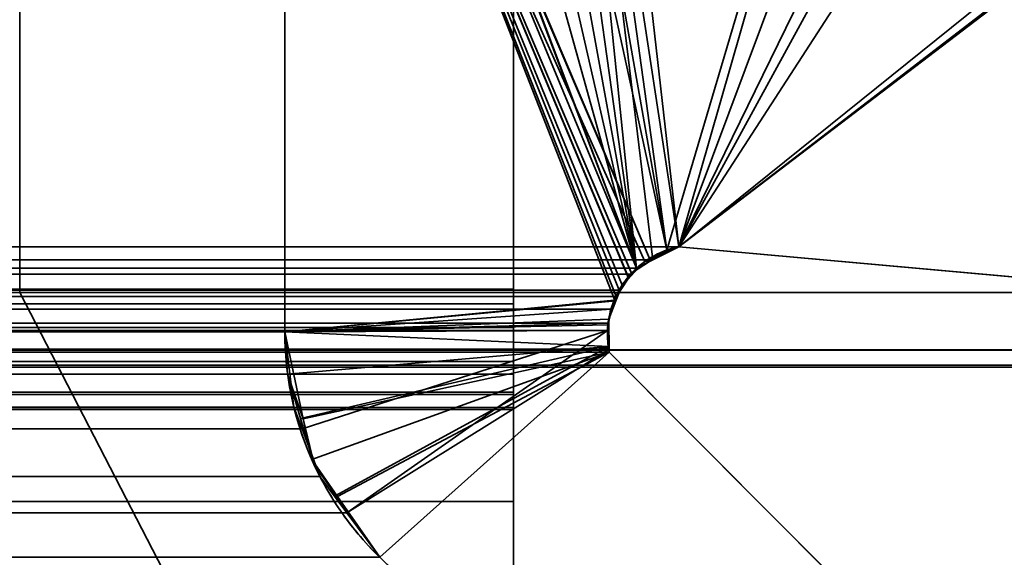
# Model space of a CAD drawing. Header units: millimetres. Extents: x -603 to 3703, y -121 to 193.
# Tile 677 of 1056: x 1959 to 1960.99, y 3.48 to 4.57. Entities that reach past the tile are written whole.
import ezdxf

# ---------------------------------------------------------------- set-up
doc = ezdxf.new("R2010")
doc.units = ezdxf.units.MM
doc.layers.add('152', color=7, linetype='Continuous', true_color=0xffffff)

# ---------------------------------------------------------------- blocks, each defined once
blk = doc.blocks.new('UG_SURFACE_065')
at = {"layer": '152', "color": 206, "linetype": 'Continuous', "lineweight": 35}
for points in [[(1960, 2.5605, -6.675), (1960, 5.8754, -6.6284), (1960, 6.4009, -5.4916), (1960, 6.2802, -5.3703)], [(1960, 2.5605, -6.675), (1960, 6.2802, -5.3703), (1960, 5.0553, -5.5816), (1960, 4.8861, -5.6224)], [(1960, 3.8128, 3.9148), (1960, 5.2956, -5.1891), (1960, 6.217, -5.2079), (1960, 5.2018, 1.0108)], [(1960, 3.9918, 7.2343), (1960, 5.921, 7.6502), (1960, 5.9007, 7.7721)], [(1960, 5.8966, 7.5428), (1960, 5.921, 7.6502), (1960, 3.9918, 7.2343)], [(1960, 3.9918, 7.2343), (1960, 5.9007, 7.7721), (1960, 5.8414, 7.8667)], [(1960, 3.9918, 7.2343), (1960, 4.0216, 7.1658), (1960, 5.8244, 7.4408), (1960, 5.8966, 7.5428)], [(1040, 5.8754, -6.6284), (1960, 5.8754, -6.6284), (1960, 2.5605, -6.675), (1040, 2.5605, -6.675)], [(1960, 5.8414, 7.8667), (1960, 5.7381, 7.9392), (1960, 5.6202, 7.9633), (1960, 3.9918, 7.2343)], [(1960, 5.1925, 6.5923), (1960, 5.8244, 7.4408), (1960, 4.0216, 7.1658)], [(1960, 5.6609, 3.4179), (1960, 3.7781, 4.4632), (1960, 3.782, 4.1882)], [(1960, 3.7781, 4.4632), (1960, 5.6609, 3.4179), (1960, 5.0585, 4.4288)], [(1960, 5.6609, 3.4179), (1960, 3.782, 4.1882), (1960, 3.8128, 3.9148), (1960, 5.3199, 1.3767)], [(1040, 3.8496, 7.9633), (1960, 3.8496, 7.9633), (1960, 5.6202, 7.9633), (1040, 5.6202, 7.9633)], [(1960, 5.6202, 7.9633), (1960, 3.8496, 7.9633), (1960, 3.8752, 7.3075), (1960, 3.944, 7.2803)], [(1960, 3.944, 7.2803), (1960, 3.9918, 7.2343), (1960, 5.6202, 7.9633)], [(1960, 3.8128, 3.9148), (1960, 5.2255, 1.2327), (1960, 5.3199, 1.3767)], [(1040, 5.2956, -5.1891), (1960, 5.2956, -5.1891), (1960, 3.8128, 3.9148), (1040, 3.8128, 3.9148)], [(1960, 5.1965, 1.0788), (1960, 5.2255, 1.2327), (1960, 3.8128, 3.9148)], [(1960, 5.2018, 1.0108), (1960, 5.1978, 1.0448), (1960, 3.8128, 3.9148)], [(1960, 5.1978, 1.0448), (1960, 5.1965, 1.0788), (1960, 3.8128, 3.9148)], [(1960, 4.9092, 5.4633), (1960, 5.1925, 6.5923), (1960, 4.0216, 7.1658), (1960, 3.7781, 4.4632)], [(1960, 3.7781, 4.4632), (1960, 5.0585, 4.4288), (1960, 4.9092, 5.4633)], [(1040, 1.9558, -5.7049), (1960, 1.9558, -5.7049), (1960, 4.8861, -5.6224), (1040, 4.8861, -5.6224)], [(1960, 4.8861, -5.6224), (1960, 1.9558, -5.7049), (1960, 2.5605, -6.675)], [(1040, 4.0216, 7.1658), (1960, 4.0216, 7.1658), (1960, 3.9918, 7.2343), (1040, 3.9918, 7.2343)], [(1040, 3.7781, 4.4632), (1960, 3.7781, 4.4632), (1960, 4.0216, 7.1658), (1040, 4.0216, 7.1658)], [(1040, 3.9918, 7.2343), (1960, 3.9918, 7.2343), (1960, 3.944, 7.2803), (1040, 3.944, 7.2803)], [(1040, 3.944, 7.2803), (1960, 3.944, 7.2803), (1960, 3.8752, 7.3075), (1040, 3.8752, 7.3075)], [(1040, 3.8752, 7.3075), (1960, 3.8752, 7.3075), (1960, 3.8082, 7.3063), (1040, 3.8082, 7.3063)], [(1960, 3.8496, 7.9633), (1960, 3.5915, 7.9087), (1960, 3.8082, 7.3063), (1960, 3.8752, 7.3075)], [(1040, 3.5915, 7.9087), (1960, 3.5915, 7.9087), (1960, 3.8496, 7.9633), (1040, 3.8496, 7.9633)], [(1040, 3.8128, 3.9148), (1960, 3.8128, 3.9148), (1960, 3.782, 4.1882), (1040, 3.782, 4.1882)], [(1040, 3.8082, 7.3063), (1960, 3.8082, 7.3063), (1960, 2.554, 6.0557), (1040, 2.554, 6.0557)], [(1960, 3.8082, 7.3063), (1960, 3.5915, 7.9087), (1960, 3.3933, 7.7711)], [(1960, 3.3933, 7.7711), (1960, 2.1767, 6.523), (1960, 2.554, 6.0557), (1960, 3.8082, 7.3063)], [(1040, 3.782, 4.1882), (1960, 3.782, 4.1882), (1960, 3.7781, 4.4632), (1040, 3.7781, 4.4632)], [(1040, 3.3933, 7.7711), (1960, 3.3933, 7.7711), (1960, 3.5915, 7.9087), (1040, 3.5915, 7.9087)]]:
    blk.add_3dface(points, dxfattribs=at)
blk = doc.blocks.new('UG_SURFACE_066')
at = {"layer": '152', "color": 252, "linetype": 'Continuous', "lineweight": 35}
for points in [[(1041, 4.0145, -7.75), (1026, 4.0145, -7.75), (1026, -24.9528, -7.75), (1974, -24.9528, -7.75)], [(1959, 4.0145, -8.75), (1974, 4.0145, -8.75), (1974, -24.9528, -8.75), (1026, -24.9528, -8.75)], [(1959, 4.0145, -7.75), (1041, 4.0145, -7.75), (1974, -24.9528, -7.75)], [(1959, 4.0145, -8.75), (1959, 4.0145, -7.75), (1974, 4.0145, -7.75), (1974, 4.0145, -8.75)], [(1974, -24.9528, -7.75), (1974, 4.0145, -7.75), (1959, 4.0145, -7.75)]]:
    blk.add_3dface(points, dxfattribs=at)
blk = doc.blocks.new('UG_SURFACE_069')
at = {"layer": '152', "color": 7, "linetype": 'Continuous', "lineweight": 35}
for points in [[(1960.2489, 4.0636, 2007.499), (1959.8067, 5.9969, 2007.0567), (1959.8699, 6.0049, 2007.1199), (1959.898, 5.9947, 2007.148)], [(1959.7156, 5.9777, 2006.9656), (1959.7315, 5.9874, 2006.9814), (1959.8067, 5.9969, 2007.0567), (1960.2489, 4.0636, 2007.499)], [(1959.898, 5.9947, 2007.148), (1959.9829, 5.964, 2007.2329), (1960.2489, 4.0636, 2007.499)], [(1974.175, 2.6459, 2021.425), (1974.1284, 5.9608, 2021.3785), (1025.8716, 5.9608, 2021.3785), (1025.825, 2.6459, 2021.425)], [(1959.5743, 5.8502, 2006.8243), (1959.6334, 5.9269, 2006.8834), (1959.7156, 5.9777, 2006.9656), (1960.2489, 4.0636, 2007.499)], [(1959.9829, 5.964, 2007.2329), (1960.0053, 5.9558, 2007.2553), (1960.0592, 5.9099, 2007.3092), (1960.2489, 4.0636, 2007.499)], [(1960.0592, 5.9099, 2007.3092), (1960.1356, 5.8542, 2007.3855), (1960.3342, 4.1071, 2007.5841), (1960.2818, 4.0804, 2007.5319)], [(1960.2818, 4.0804, 2007.5319), (1960.2489, 4.0636, 2007.499), (1960.0592, 5.9099, 2007.3092)], [(1960.2489, 4.0636, 2007.499), (1959.5439, 5.7623, 2006.794), (1959.5462, 5.7807, 2006.7961), (1959.5722, 5.8473, 2006.8221)], [(1959.5722, 5.8473, 2006.8221), (1959.5743, 5.8502, 2006.8243), (1960.2489, 4.0636, 2007.499)], [(1960.3342, 4.1071, 2007.5841), (1960.1356, 5.8542, 2007.3855), (1960.8057, 5.3659, 2008.0557)], [(1959.5367, 5.7056, 2006.7866), (1959.5439, 5.7623, 2006.794), (1960.2489, 4.0636, 2007.499), (1960.2392, 4.0514, 2007.4892)], [(1959.5367, 5.7056, 2006.7866), (1959.5367, 3.935, 2006.7866), (1040.4633, 3.935, 2006.7866), (1040.4633, 5.7056, 2006.7866)], [(1959.5367, 5.7056, 2006.7866), (1960.2134, 4.0191, 2007.4635), (1960.2079, 4.0063, 2007.458)], [(1960.2392, 4.0514, 2007.4892), (1960.2134, 4.0191, 2007.4635), (1959.5367, 5.7056, 2006.7866)], [(1960.2079, 4.0063, 2007.458), (1960.1972, 3.981, 2007.4472), (1959.5367, 3.935, 2006.7866), (1959.5367, 5.7056, 2006.7866)], [(1027.3108, 5.381, 2019.9392), (1036.4149, 3.8982, 2010.8352), (1963.5851, 3.8982, 2010.8352), (1972.6892, 5.381, 2019.9392)], [(1960.8057, 5.3659, 2008.0557), (1960.961, 5.2528, 2008.2109), (1960.3342, 4.1071, 2007.5841)], [(1960.3342, 4.1071, 2007.5841), (1960.961, 5.2528, 2008.2109), (1961.6435, 5.1129, 2008.8935)], [(1961.6435, 5.1129, 2008.8935), (1962.2273, 4.9932, 2009.4774), (1963.0369, 3.8635, 2010.2868), (1960.3342, 4.1071, 2007.5841)], [(1026.7951, 2.0412, 2020.4549), (1026.8776, 4.9715, 2020.3724), (1973.1224, 4.9715, 2020.3724), (1973.2049, 2.0412, 2020.4549)], [(1036.9631, 3.8635, 2010.2868), (1039.6658, 4.1071, 2007.5841), (1960.3342, 4.1071, 2007.5841), (1963.0369, 3.8635, 2010.2868)], [(1960.3342, 4.1071, 2007.5841), (1039.6658, 4.1071, 2007.5841), (1039.7192, 4.0853, 2007.5307)], [(1039.7192, 4.0853, 2007.5307), (1960.2818, 4.0804, 2007.5319), (1960.3342, 4.1071, 2007.5841)], [(1960.2489, 4.0636, 2007.499), (1039.7192, 4.0853, 2007.5307), (1039.7272, 4.082, 2007.5228)], [(1960.2489, 4.0636, 2007.499), (1960.2818, 4.0804, 2007.5319), (1039.7192, 4.0853, 2007.5307)], [(1039.7272, 4.082, 2007.5228), (1960.2392, 4.0514, 2007.4892), (1960.2489, 4.0636, 2007.499)], [(1039.7272, 4.082, 2007.5228), (1039.7609, 4.0511, 2007.489), (1960.2392, 4.0514, 2007.4892)], [(1960.2134, 4.0191, 2007.4635), (1960.2392, 4.0514, 2007.4892), (1039.7609, 4.0511, 2007.489)], [(1960.2134, 4.0191, 2007.4635), (1039.7609, 4.0511, 2007.489), (1039.7719, 4.041, 2007.478)], [(1039.7719, 4.041, 2007.478), (1960.2079, 4.0063, 2007.458), (1960.2134, 4.0191, 2007.4635)], [(1039.7719, 4.041, 2007.478), (1039.7919, 4.006, 2007.458), (1960.2079, 4.0063, 2007.458)], [(1960.1972, 3.981, 2007.4472), (1960.2079, 4.0063, 2007.458), (1039.7919, 4.006, 2007.458)], [(1960.1972, 3.981, 2007.4472), (1039.7919, 4.006, 2007.458), (1039.7973, 3.9967, 2007.4527)], [(1039.7973, 3.9967, 2007.4527), (1960.1924, 3.9522, 2007.4425), (1960.1972, 3.981, 2007.4472)], [(1039.7973, 3.9967, 2007.4527), (1039.8086, 3.9533, 2007.4415), (1960.1924, 3.9522, 2007.4425)], [(1960.1972, 3.981, 2007.4472), (1960.1924, 3.9522, 2007.4425), (1960.1901, 3.9377, 2007.4401), (1959.5367, 3.935, 2006.7866)], [(1960.1901, 3.9377, 2007.4401), (1039.8086, 3.9526, 2007.4415), (1039.8085, 3.9069, 2007.4415)], [(1039.8086, 3.9533, 2007.4415), (1039.8086, 3.9526, 2007.4415), (1960.1924, 3.9522, 2007.4425)], [(1960.1901, 3.9377, 2007.4401), (1960.1924, 3.9522, 2007.4425), (1039.8086, 3.9526, 2007.4415)], [(1039.8085, 3.9069, 2007.4415), (1960.1932, 3.9, 2007.4432), (1960.1901, 3.9377, 2007.4401)], [(1959.5367, 3.935, 2006.7866), (1040.4357, 3.7495, 2006.8142), (1040.4625, 3.9026, 2006.7875)], [(1040.4357, 3.7495, 2006.8142), (1959.5367, 3.935, 2006.7866), (1959.5553, 3.7823, 2006.8052)], [(1040.4625, 3.9026, 2006.7875), (1040.4633, 3.935, 2006.7866), (1959.5367, 3.935, 2006.7866)], [(1959.5717, 3.7385, 2006.8216), (1959.5553, 3.7823, 2006.8052), (1959.5367, 3.935, 2006.7866), (1960.1901, 3.9377, 2007.4401)], [(1960.1901, 3.9377, 2007.4401), (1959.6622, 3.5689, 2006.9122), (1959.6078, 3.6424, 2006.8579), (1959.5717, 3.7385, 2006.8216)], [(1959.6622, 3.5689, 2006.9122), (1960.1901, 3.9377, 2007.4401), (1960.1932, 3.9, 2007.4432)], [(1963.5851, 3.8982, 2010.8352), (1036.4149, 3.8982, 2010.8352), (1036.6899, 3.8674, 2010.5603)], [(1963.3126, 3.8675, 2010.5627), (1963.5851, 3.8982, 2010.8352), (1036.6899, 3.8674, 2010.5603)], [(1039.8064, 3.8936, 2007.4437), (1038.5557, 2.6395, 2008.6942), (1961.4443, 2.6395, 2008.6942), (1960.1936, 3.8936, 2007.4437)], [(1039.8074, 3.8999, 2007.4427), (1039.8064, 3.8936, 2007.4437), (1960.1936, 3.8936, 2007.4437)], [(1039.8085, 3.9069, 2007.4415), (1039.8074, 3.8999, 2007.4427), (1960.1932, 3.9, 2007.4432)], [(1960.1936, 3.8936, 2007.4437), (1960.1932, 3.9, 2007.4432), (1039.8074, 3.8999, 2007.4427)], [(1960.1932, 3.9, 2007.4432), (1960.1936, 3.8936, 2007.4437), (1959.729, 3.4787, 2006.979), (1959.6622, 3.5689, 2006.9122)], [(1960.9771, 2.2621, 2008.2271), (1959.729, 3.4787, 2006.979), (1960.1936, 3.8936, 2007.4437), (1961.4443, 2.6395, 2008.6942)], [(1963.3126, 3.8675, 2010.5627), (1036.6899, 3.8674, 2010.5603), (1036.9631, 3.8635, 2010.2868)], [(1036.9631, 3.8635, 2010.2868), (1963.0369, 3.8635, 2010.2868), (1963.3126, 3.8675, 2010.5627)], [(1959.5553, 3.7823, 2006.8052), (1040.4299, 3.7374, 2006.82), (1040.4357, 3.7495, 2006.8142)], [(1959.5553, 3.7823, 2006.8052), (1959.5717, 3.7385, 2006.8216), (1040.4299, 3.7374, 2006.82)], [(1040.3566, 3.5821, 2006.8934), (1959.5717, 3.7385, 2006.8216), (1959.6078, 3.6424, 2006.8579)], [(1040.3566, 3.5821, 2006.8934), (1040.4299, 3.7374, 2006.82), (1959.5717, 3.7385, 2006.8216)], [(1959.6078, 3.6424, 2006.8579), (1040.3413, 3.5634, 2006.9087), (1040.3566, 3.5821, 2006.8934)], [(1959.6078, 3.6424, 2006.8579), (1959.6622, 3.5689, 2006.9122), (1040.3413, 3.5634, 2006.9087)], [(1040.3413, 3.5634, 2006.9087), (1959.6622, 3.5689, 2006.9122), (1959.729, 3.4787, 2006.979)], [(1959.729, 3.4787, 2006.979), (1040.271, 3.4787, 2006.979), (1040.3413, 3.5634, 2006.9087)], [(1959.729, 3.4787, 2006.979), (1960.9771, 2.2621, 2008.2271), (1039.0229, 2.2621, 2008.2271), (1040.271, 3.4787, 2006.979)]]:
    blk.add_3dface(points, dxfattribs=at)
blk = doc.blocks.new('UG_SURFACE_070')
at = {"layer": '152', "color": 7, "linetype": 'Continuous', "lineweight": 35}
for points in [[(1960.277, 4.0786, 2007.5269), (1960.31, 4.1003, 2007.56), (1959.8963, 5.9952, 2007.1464), (1959.5481, 5.7826, 2006.798)], [(1959.9816, 5.9606, 2007.2315), (1959.9193, 5.9954, 2007.1692), (1959.8963, 5.9952, 2007.1464), (1960.31, 4.1003, 2007.56)], [(1960.31, 4.1003, 2007.56), (1960.0592, 5.9099, 2007.3092), (1960.0427, 5.9264, 2007.2927), (1959.9816, 5.9606, 2007.2315)], [(1959.5523, 5.7818, -8.75), (1960.0592, 5.9099, -8.75), (1960.3342, 4.1071, -8.75), (1960.2761, 4.0817, -8.75)], [(1960.3342, 4.1071, -8.75), (1960.0592, 5.9099, -8.75), (1960.7126, 5.4233, -8.75)], [(1960.7114, 5.4518, 2007.9613), (1960.0592, 5.9099, 2007.3092), (1960.31, 4.1003, 2007.56)], [(1959.5481, 5.7826, 2006.798), (1959.5367, 5.7056, 2006.7866), (1960.2387, 4.0534, 2007.4887), (1960.277, 4.0786, 2007.5269)], [(1960.2761, 4.0817, -8.75), (1960.2658, 4.0772, -8.75), (1959.5367, 5.7056, -8.75), (1959.5523, 5.7818, -8.75)], [(1959.5367, 5.7056, -8.75), (1959.5367, 3.935, -8.75), (1959.5367, 3.935, 2006.7866), (1959.5367, 5.7056, 2006.7866)], [(1959.5367, 3.935, -8.75), (1959.5367, 5.7056, -8.75), (1960.2197, 4.0294, -8.75), (1960.2071, 3.9975, -8.75)], [(1959.5367, 5.7056, -8.75), (1960.2658, 4.0772, -8.75), (1960.2331, 4.0432, -8.75)], [(1960.2331, 4.0432, -8.75), (1960.2197, 4.0294, -8.75), (1959.5367, 5.7056, -8.75)], [(1959.5367, 5.7056, 2006.7866), (1960.2042, 4.0004, 2007.4542), (1960.2323, 4.0436, 2007.4823)], [(1960.2038, 3.9988, 2007.4537), (1960.2042, 4.0004, 2007.4542), (1959.5367, 5.7056, 2006.7866), (1959.5367, 3.935, 2006.7866)], [(1960.2323, 4.0436, 2007.4823), (1960.2387, 4.0534, 2007.4887), (1959.5367, 5.7056, 2006.7866)], [(1960.31, 4.1003, 2007.56), (1960.3342, 4.1071, 2007.5841), (1961.0512, 5.2131, 2008.3013), (1960.7114, 5.4518, 2007.9613)], [(1960.7126, 5.4233, -8.75), (1960.9077, 5.278, -8.75), (1960.3342, 4.1071, -8.75)], [(1960.3342, 4.1071, -8.75), (1960.9077, 5.278, -8.75), (1961.6324, 5.0961, -8.75)], [(1961.625, 5.1452, 2008.8751), (1961.0512, 5.2131, 2008.3013), (1960.3342, 4.1071, 2007.5841)], [(1962.4592, 5.0464, 2009.7091), (1961.625, 5.1452, 2008.8751), (1960.3342, 4.1071, 2007.5841), (1963.0369, 3.8635, 2010.2868)], [(1961.6324, 5.0961, -8.75), (1962.0367, 4.9946, -8.75), (1963.0369, 3.8635, -8.75), (1960.3342, 4.1071, -8.75)], [(1960.31, 4.1003, 2007.56), (1960.2761, 4.0817, -8.75), (1960.3342, 4.1071, -8.75)], [(1960.3342, 4.1071, -8.75), (1960.3342, 4.1071, 2007.5841), (1960.31, 4.1003, 2007.56)], [(1963.0369, 3.8635, 2010.2868), (1960.3342, 4.1071, 2007.5841), (1960.3342, 4.1071, -8.75), (1963.0369, 3.8635, -8.75)], [(1960.31, 4.1003, 2007.56), (1960.277, 4.0786, 2007.5269), (1960.2761, 4.0817, -8.75)], [(1960.2387, 4.0534, 2007.4887), (1960.2331, 4.0432, -8.75), (1960.2658, 4.0772, -8.75)], [(1960.2658, 4.0772, -8.75), (1960.277, 4.0786, 2007.5269), (1960.2387, 4.0534, 2007.4887)], [(1960.2658, 4.0772, -8.75), (1960.2761, 4.0817, -8.75), (1960.277, 4.0786, 2007.5269)], [(1960.2387, 4.0534, 2007.4887), (1960.2323, 4.0436, 2007.4823), (1960.2331, 4.0432, -8.75)], [(1960.2197, 4.0294, -8.75), (1960.2323, 4.0436, 2007.4823), (1960.2042, 4.0004, 2007.4542)], [(1960.2042, 4.0004, 2007.4542), (1960.2071, 3.9975, -8.75), (1960.2197, 4.0294, -8.75)], [(1960.2197, 4.0294, -8.75), (1960.2331, 4.0432, -8.75), (1960.2323, 4.0436, 2007.4823)], [(1959.5367, 3.935, 2006.7866), (1960.1909, 3.949, 2007.4408), (1960.1917, 3.9523, 2007.4418), (1960.2038, 3.9988, 2007.4537)], [(1960.2071, 3.9975, -8.75), (1960.1926, 3.9606, -8.75), (1959.5367, 3.935, -8.75)], [(1960.1926, 3.9606, -8.75), (1960.2038, 3.9988, 2007.4537), (1960.1917, 3.9523, 2007.4418)], [(1960.1926, 3.9606, -8.75), (1960.2071, 3.9975, -8.75), (1960.2038, 3.9988, 2007.4537)], [(1960.2042, 4.0004, 2007.4542), (1960.2038, 3.9988, 2007.4537), (1960.2071, 3.9975, -8.75)], [(1959.5367, 3.935, -8.75), (1960.1926, 3.9606, -8.75), (1960.1927, 3.9526, -8.75)], [(1960.1927, 3.9526, -8.75), (1960.1935, 3.9051, -8.75), (1959.5367, 3.935, -8.75)], [(1960.193, 3.9053, 2007.4432), (1960.1909, 3.949, 2007.4408), (1959.5367, 3.935, 2006.7866), (1959.5425, 3.8494, 2006.7925)], [(1960.1927, 3.9526, -8.75), (1960.1917, 3.9523, 2007.4418), (1960.1909, 3.949, 2007.4408)], [(1960.1909, 3.949, 2007.4408), (1960.1935, 3.9051, -8.75), (1960.1927, 3.9526, -8.75)], [(1960.1909, 3.949, 2007.4408), (1960.193, 3.9053, 2007.4432), (1960.1935, 3.9051, -8.75)], [(1960.1917, 3.9523, 2007.4418), (1960.1927, 3.9526, -8.75), (1960.1926, 3.9606, -8.75)], [(1959.5425, 3.8494, 2006.7925), (1959.5367, 3.935, -8.75), (1959.574, 3.7587, -8.75)], [(1959.5425, 3.8494, 2006.7925), (1959.5367, 3.935, 2006.7866), (1959.5367, 3.935, -8.75)], [(1959.574, 3.7587, -8.75), (1959.5367, 3.935, -8.75), (1960.1935, 3.9051, -8.75), (1960.1936, 3.8936, -8.75)], [(1960.193, 3.9053, 2007.4432), (1959.5425, 3.8494, 2006.7925), (1959.5687, 3.7599, 2006.8188)], [(1959.5687, 3.7599, 2006.8188), (1959.5962, 3.6663, 2006.8462), (1959.6404, 3.6037, 2006.8905), (1960.193, 3.9053, 2007.4432)], [(1960.1936, 3.8936, -8.75), (1959.5913, 3.6769, -8.75), (1959.574, 3.7587, -8.75)], [(1959.6435, 3.6017, -8.75), (1959.5913, 3.6769, -8.75), (1960.1936, 3.8936, -8.75)], [(1959.6404, 3.6037, 2006.8905), (1959.729, 3.4787, 2006.979), (1960.1936, 3.8936, 2007.4437), (1960.193, 3.9053, 2007.4432)], [(1959.729, 3.4787, -8.75), (1959.6435, 3.6017, -8.75), (1960.1936, 3.8936, -8.75)], [(1960.1936, 3.8936, -8.75), (1961.4443, 2.6395, -8.75), (1960.9771, 2.2621, -8.75), (1959.729, 3.4787, -8.75)], [(1961.4443, 2.6395, 2008.6942), (1960.1936, 3.8936, 2007.4437), (1959.729, 3.4787, 2006.979), (1960.9771, 2.2621, 2008.2271)], [(1960.1936, 3.8936, -8.75), (1960.1935, 3.9051, -8.75), (1960.193, 3.9053, 2007.4432)], [(1960.193, 3.9053, 2007.4432), (1960.1936, 3.8936, 2007.4437), (1960.1936, 3.8936, -8.75)], [(1960.1936, 3.8936, 2007.4437), (1961.4443, 2.6395, 2008.6942), (1961.4443, 2.6395, -8.75), (1960.1936, 3.8936, -8.75)], [(1959.574, 3.7587, -8.75), (1959.5687, 3.7599, 2006.8188), (1959.5425, 3.8494, 2006.7925)], [(1959.5962, 3.6663, 2006.8462), (1959.5687, 3.7599, 2006.8188), (1959.574, 3.7587, -8.75)], [(1959.5962, 3.6663, 2006.8462), (1959.574, 3.7587, -8.75), (1959.5913, 3.6769, -8.75)], [(1959.5913, 3.6769, -8.75), (1959.6404, 3.6037, 2006.8905), (1959.5962, 3.6663, 2006.8462)], [(1959.5913, 3.6769, -8.75), (1959.6435, 3.6017, -8.75), (1959.6404, 3.6037, 2006.8905)], [(1959.729, 3.4787, -8.75), (1959.729, 3.4787, 2006.979), (1959.6404, 3.6037, 2006.8905)], [(1959.6404, 3.6037, 2006.8905), (1959.6435, 3.6017, -8.75), (1959.729, 3.4787, -8.75)], [(1959.729, 3.4787, -8.75), (1960.9771, 2.2621, -8.75), (1960.9771, 2.2621, 2008.2271), (1959.729, 3.4787, 2006.979)]]:
    blk.add_3dface(points, dxfattribs=at)
blk = doc.blocks.new('UG_SURFACE_094')
at = {"layer": '152', "color": 252, "linetype": 'Continuous', "lineweight": 35}
for points in [[(1023.5, -29.92, 2023.7501), (1976.5, -29.92, 2023.7501), (1976.5, 14.42, 2023.7501), (1023.5, 14.42, 2023.7501)], [(1025, -29.92, 2022.2499), (1025, 14.42, 2022.2499), (1975, 14.42, 2022.2499), (1975, -29.92, 2022.2499)]]:
    blk.add_3dface(points, dxfattribs=at)
blk = doc.blocks.new('UG_SURFACE_179')
at = {"layer": '152', "color": 252, "linetype": 'Continuous', "lineweight": 35}
for points in [[(2165, -18, 2212.25), (2165, 174.4, 2212.25), (835, 174.4, 2212.25), (835, -18, 2212.25)], [(985, -18, 2062.2499), (985, 174.4, 2062.2499), (2015.0001, 174.4, 2062.2499), (2015.0001, -18, 2062.2499)]]:
    blk.add_3dface(points, dxfattribs=at)

msp = doc.modelspace()

# ---------------------------------------------------------------- linework, layer by layer
at = {"layer": '152', "color": 252, "linetype": 'Continuous', "lineweight": 35}
for p, q in [((1959, 14.42, -8.75), (1959, 4.0145, -8.75)), ((1959, 14.42, -7.75), (1959, 4.0145, -7.75)), ((1959, 4.0145, -8.75), (1974, 4.0145, -8.75)), ((1959, 4.0145, -8.75), (1959, 4.0145, -7.75)), ((1959, 4.0145, -7.75), (1974, 4.0145, -7.75))]:
    msp.add_line(p, q, dxfattribs=at)
at = {"layer": '152', "color": 206, "linetype": 'Continuous', "lineweight": 35}
for p, q in [((1960, 2.5605, -6.675), (1960, 5.8754, -6.6284)), ((1960, 5.6202, 7.9633), (1960, 3.8496, 7.9633)), ((1960, 5.2956, -5.1891), (1960, 3.8128, 3.9148)), ((1960, 1.9558, -5.7049), (1960, 4.8861, -5.6224)), ((1960, 4.0216, 7.1658), (1040, 4.0216, 7.1658)), ((1960, 3.7781, 4.4632), (1960, 4.0216, 7.1658)), ((1960, 3.8496, 7.9633), (1040, 3.8496, 7.9633)), ((1960, 3.8128, 3.9148), (1040, 3.8128, 3.9148)), ((1960, 3.8082, 7.3063), (1040, 3.8082, 7.3063)), ((1960, 3.8082, 7.3063), (1960, 2.554, 6.0557)), ((1960, 3.7781, 4.4632), (1040, 3.7781, 4.4632))]:
    msp.add_line(p, q, dxfattribs=at)
at = {"layer": '152', "color": 7, "linetype": 'Continuous', "lineweight": 35}
for p, q in [((1959.5367, 5.7056, -8.75), (1959.5367, 3.935, -8.75)), ((1959.5367, 5.7056, 2006.7867), (1959.5367, 3.935, 2006.7867)), ((1959.5367, 5.7056, 2006.7867), (1959.5367, 3.935, 2006.7867)), ((1960.3342, 4.1071, 2007.5842), (1039.6658, 4.1071, 2007.5842)), ((1963.0368, 3.8635, -8.75), (1960.3342, 4.1071, -8.75)), ((1960.3342, 4.1071, 2007.5842), (1963.0368, 3.8635, 2010.2868)), ((1960.3342, 4.1071, -8.75), (1960.3342, 4.1071, 2007.5842)), ((1960.3342, 4.1071, 2007.5842), (1963.0368, 3.8635, 2010.2868)), ((1959.5367, 3.935, 2006.7867), (1040.4633, 3.935, 2006.7867)), ((1959.5367, 3.935, -8.75), (1959.5367, 3.935, 2006.7867)), ((1036.4148, 3.8982, 2010.8352), (1963.5852, 3.8982, 2010.8352)), ((1039.8063, 3.8936, 2007.4437), (1960.1937, 3.8936, 2007.4437)), ((1960.1937, 3.8936, -8.75), (1961.4443, 2.6395, -8.75)), ((1961.4443, 2.6395, 2008.6943), (1960.1937, 3.8936, 2007.4437)), ((1960.1937, 3.8936, 2007.4437), (1960.1937, 3.8936, -8.75)), ((1961.4443, 2.6395, 2008.6943), (1960.1937, 3.8936, 2007.4437)), ((1036.9632, 3.8635, 2010.2868), (1963.0368, 3.8635, 2010.2868)), ((1959.7289, 3.4787, 2006.9789), (1040.2711, 3.4787, 2006.9789)), ((1959.7289, 3.4787, -8.75), (1959.7289, 3.4787, 2006.9789))]:
    msp.add_line(p, q, dxfattribs=at)
for points in [[(1960.1937, 3.8936, 2007.4437), (1960.1735, 3.9913, 2007.4235), (1960.2365, 4.0869, 2007.4865), (1960.3342, 4.1071, 2007.5842)], [(1960.3342, 4.1071, -8.75), (1960.2365, 4.0869, -8.75), (1960.1735, 3.9913, -8.75), (1960.1937, 3.8936, -8.75)], [(1959.7289, 3.4787, 2006.9789), (1959.6061, 3.5987, 2006.8561), (1959.5367, 3.7633, 2006.7867), (1959.5367, 3.935, 2006.7867)], [(1959.5367, 3.935, -8.75), (1959.5367, 3.7633, -8.75), (1959.6061, 3.5987, -8.75), (1959.7289, 3.4787, -8.75)]]:
    msp.add_open_spline(points, degree=3, dxfattribs=at)
for points, knots in [([(1960.1937, 3.8936, 2007.4437), (1960.1907, 3.9078, 2007.4407), (1960.1895, 3.923, 2007.4395), (1960.1907, 3.9525, 2007.4407), (1960.1932, 3.9673, 2007.4432), (1960.2013, 3.9947, 2007.4513), (1960.2069, 4.0075, 2007.4569), (1960.2184, 4.0278, 2007.4684), (1960.224, 4.036, 2007.474), (1960.2359, 4.0508, 2007.4859), (1960.2423, 4.0576, 2007.4923), (1960.2581, 4.072, 2007.5081), (1960.2678, 4.0791, 2007.5178), (1960.2957, 4.0959, 2007.5457), (1960.3149, 4.1031, 2007.5649), (1960.3342, 4.1071, 2007.5842)], [0, 0, 0, 0, 0.135381, 0.135381, 0.270759, 0.270759, 0.405569, 0.405569, 0.507482, 0.507482, 0.609207, 0.609207, 0.748422, 0.748422, 1, 1, 1, 1]), ([(1959.7289, 3.4787, 2006.9789), (1959.7135, 3.4938, 2006.9635), (1959.6986, 3.5098, 2006.9486), (1959.6702, 3.544, 2006.9202), (1959.6565, 3.5622, 2006.9065), (1959.6309, 3.6007, 2006.8809), (1959.6189, 3.6211, 2006.8689), (1959.5968, 3.6638, 2006.8468), (1959.5867, 3.6863, 2006.8367), (1959.5691, 3.7329, 2006.8191), (1959.5615, 3.7573, 2006.8115), (1959.5493, 3.8064, 2006.7993), (1959.5447, 3.8313, 2006.7947), (1959.5383, 3.8823, 2006.7883), (1959.5367, 3.9087, 2006.7867), (1959.5367, 3.935, 2006.7867)], [0, 0, 0, 0, 0.143432, 0.143432, 0.286934, 0.286934, 0.43053, 0.43053, 0.574242, 0.574242, 0.71809, 0.71809, 0.85704, 0.85704, 1, 1, 1, 1])]:
    msp.add_open_spline(points, degree=3, knots=knots, dxfattribs=at)
at = {"layer": '152', "color": 206, "linetype": 'Continuous', "lineweight": 35}
for points in [[(1960, 4.0216, 7.1658), (1960, 4.0015, 7.2635), (1960, 3.9059, 7.3265), (1960, 3.8082, 7.3063)], [(1960, 3.8496, 7.9633), (1960, 3.6779, 7.9633), (1960, 3.5133, 7.8939), (1960, 3.3933, 7.7711)], [(1960, 3.8128, 3.9148), (1960, 3.7834, 4.0961), (1960, 3.7717, 4.2798), (1960, 3.7781, 4.4632)]]:
    msp.add_open_spline(points, degree=3, dxfattribs=at)

# ---------------------------------------------------------------- block references
at = {"layer": '152', "color": 252, "linetype": 'Continuous', "lineweight": 35}
for name in ['UG_SURFACE_179', 'UG_SURFACE_066', 'UG_SURFACE_094']:
    msp.add_blockref(name, (0, 0), dxfattribs=at)
at = {"layer": '152', "color": 7, "linetype": 'Continuous', "lineweight": 35}
for name in ['UG_SURFACE_069', 'UG_SURFACE_070']:
    msp.add_blockref(name, (0, 0), dxfattribs=at)
at = {"layer": '152', "color": 206, "linetype": 'Continuous', "lineweight": 35}
msp.add_blockref('UG_SURFACE_065', (0, 0), dxfattribs=at)

doc.saveas('drawing.dxf')
